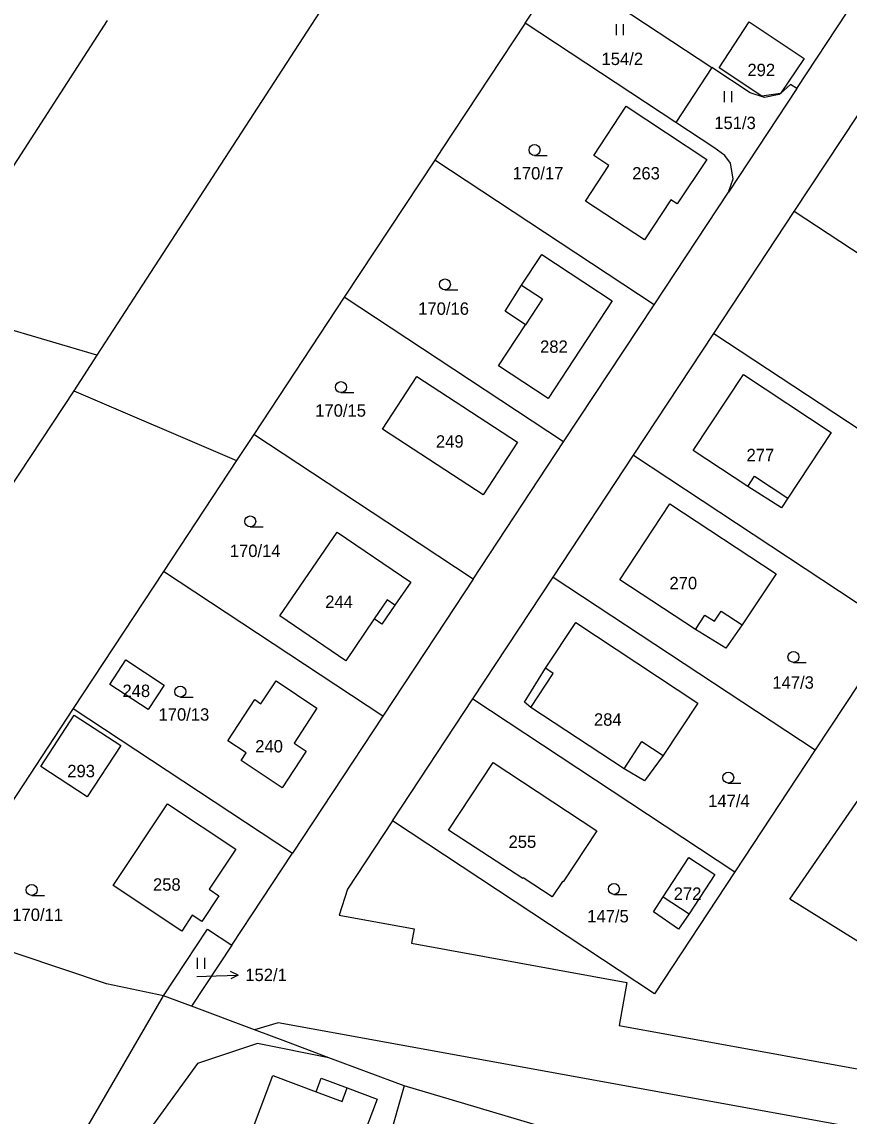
# Model space of a CAD drawing. Extents: x -7483133 to -743907, y -11317770 to -1129777.
# Drawn here: x -746595.8 to -746482.5, y -1131945.9 to -1131796 of the extents above; entities that cross this region are included whole.
import ezdxf

# ---------------------------------------------------------------- set-up
doc = ezdxf.new("R2010")
doc.units = 0
for name, color, linetype in [('Hranice parcel', 7, 'Continuous'), ('Parcelní čísla', 7, 'Continuous'), ('Pop  PČ popisy', 7, 'Continuous'), ('Vnitřní kresba', 7, 'Continuous'), ('Značky kultur', 7, 'Continuous')]:
    doc.layers.add(name, color=color, linetype=linetype)

msp = doc.modelspace()

# ---------------------------------------------------------------- linework, layer by layer
at = {"layer": 'Hranice parcel'}
for p, q in [((-746526.88, -1131796.16), (-746521.93, -1131788.64)), ((-746521.93, -1131788.64), (-746501.28, -1131802.26)), ((-746489.67, -1131805.13), (-746478.1, -1131787.6)), ((-746584.14, -1131795.8), (-746609.27, -1131834.66)), ((-746506.22, -1131809.78), (-746526.88, -1131796.16)), ((-746501.28, -1131802.26), (-746506.22, -1131809.78)), ((-746496.04, -1131805.72), (-746501.28, -1131802.26)), ((-746489.67, -1131805.13), (-746499.03, -1131819.32)), ((-746490, -1131821.98), (-746478.99, -1131805.28)), ((-746539.27, -1131814.94), (-746551.66, -1131833.72)), ((-746509.21, -1131834.76), (-746539.27, -1131814.94)), ((-746509.21, -1131834.76), (-746499.03, -1131819.32)), ((-746501.01, -1131838.68), (-746490, -1131821.98)), ((-746454.1, -1131845.66), (-746490, -1131821.98)), ((-746551.66, -1131833.72), (-746564.05, -1131852.51)), ((-746521.6, -1131853.55), (-746551.66, -1131833.72)), ((-746585.55, -1131841.66), (-746609.27, -1131834.66)), ((-746521.6, -1131853.55), (-746509.21, -1131834.76)), ((-746512.02, -1131855.37), (-746501.01, -1131838.68)), ((-746501.01, -1131838.68), (-746465.11, -1131862.35)), ((-746585.55, -1131841.66), (-746588.71, -1131846.53)), ((-746588.71, -1131846.53), (-746631.67, -1131911.42)), ((-746588.71, -1131846.53), (-746566.41, -1131856.09)), ((-746564.05, -1131852.51), (-746566.41, -1131856.09)), ((-746533.99, -1131872.33), (-746521.6, -1131853.55)), ((-746566.41, -1131856.09), (-746576.43, -1131871.29)), ((-746523.03, -1131872.07), (-746512.02, -1131855.37)), ((-746512.02, -1131855.37), (-746476.13, -1131879.05)), ((-746576.43, -1131871.29), (-746588.82, -1131890.07)), ((-746546.37, -1131891.11), (-746576.43, -1131871.29)), ((-746534.04, -1131888.76), (-746523.03, -1131872.07)), ((-746523.03, -1131872.07), (-746487.14, -1131895.74)), ((-746476.13, -1131879.05), (-746487.14, -1131895.74)), ((-746545.06, -1131905.46), (-746534.04, -1131888.76)), ((-746534.04, -1131888.76), (-746498.15, -1131912.44)), ((-746588.82, -1131890.07), (-746608.35, -1131919.68)), ((-746588.82, -1131890.07), (-746558.76, -1131909.9)), ((-746546.37, -1131891.11), (-746558.76, -1131909.9)), ((-746487.14, -1131895.74), (-746498.15, -1131912.44)), ((-746567.07, -1131922.49), (-746558.76, -1131909.9)), ((-746576.43, -1131929.41), (-746570.41, -1131920.29)), ((-746570.41, -1131920.29), (-746567.07, -1131922.49)), ((-746567.07, -1131922.49), (-746572.59, -1131930.85)), ((-746572.59, -1131930.85), (-746576.43, -1131929.41)), ((-746563.94, -1131934.09), (-746572.59, -1131930.85)), ((-746560.7, -1131933.13), (-746563.94, -1131934.09)), ((-746483.07, -1131947.25), (-746560.7, -1131933.13)), ((-746553.77, -1131937.9), (-746563.57, -1131935.97)), ((-746543.47, -1131941.76), (-746553.77, -1131937.9)), ((-746543.47, -1131941.76), (-746546.13, -1131951.07))]:
    msp.add_line(p, q, dxfattribs=at)
for points in [[(-746417.71, -1131586.04), (-746453.14, -1131641.65), (-746533.7, -1131761.53), (-746550, -1131786.81), (-746585.55, -1131841.66)], [(-746526.88, -1131796.16), (-746538.26, -1131813.41), (-746539.27, -1131814.94)], [(-746494.46, -1131806.19), (-746500.31, -1131802.29), (-746496.17, -1131796.01), (-746488.63, -1131801.02), (-746491.91, -1131805.82), (-746494.46, -1131806.19)], [(-746489.67, -1131805.13), (-746490.5, -1131804.58), (-746491.91, -1131805.82), (-746492.08, -1131805.97), (-746494.1, -1131806.37), (-746496.04, -1131805.72)], [(-746510.52, -1131825.88), (-746518.59, -1131820.56), (-746515.39, -1131815.67), (-746517.47, -1131814.31), (-746513.02, -1131807.53), (-746502, -1131814.86), (-746506.06, -1131820.92), (-746506.91, -1131820.39), (-746510.52, -1131825.88)], [(-746499.03, -1131819.32), (-746498.38, -1131817.52), (-746498.76, -1131815.38), (-746499.51, -1131814.31), (-746501, -1131813.23), (-746506.22, -1131809.78)], [(-746523.73, -1131847.59), (-746530.53, -1131843.14), (-746526.83, -1131837.5), (-746529.63, -1131835.64), (-746527.36, -1131832.06), (-746524.58, -1131827.88), (-746514.94, -1131834.22), (-746523.73, -1131847.59)], [(-746491.75, -1131862.56), (-746496.38, -1131859.65), (-746503.84, -1131854.73), (-746496.98, -1131844.32), (-746484.96, -1131852.24), (-746490.9, -1131861.24), (-746491.75, -1131862.56)], [(-746527.94, -1131853.59), (-746532.65, -1131860.81), (-746546.42, -1131851.79), (-746541.73, -1131844.57), (-746527.94, -1131853.59)], [(-746533.99, -1131872.33), (-746543.81, -1131865.86), (-746564.05, -1131852.51)], [(-746513.9, -1131872.45), (-746507.05, -1131862.03), (-746492.5, -1131871.6), (-746497.13, -1131878.62), (-746499.39, -1131881.78), (-746503.53, -1131879.26), (-746513.9, -1131872.45)], [(-746544.71, -1131875.9), (-746546.5, -1131878.51), (-746547.57, -1131877.78), (-746551.46, -1131883.51), (-746560.48, -1131877.38), (-746552.65, -1131865.89), (-746542.56, -1131872.76), (-746544.71, -1131875.9)], [(-746533.99, -1131872.33), (-746537.79, -1131878.09), (-746546.37, -1131891.11)], [(-746526.08, -1131889.91), (-746526.95, -1131889.18), (-746524.08, -1131884.54), (-746519.95, -1131878.28), (-746503.2, -1131889.33), (-746507.95, -1131896.52), (-746510.54, -1131899.99), (-746513.32, -1131898.32), (-746526.08, -1131889.91)], [(-746578.54, -1131890.2), (-746583.8, -1131886.76), (-746581.61, -1131883.41), (-746576.33, -1131886.85), (-746578.54, -1131890.2)], [(-746567.62, -1131894.48), (-746563.91, -1131888.85), (-746563.09, -1131889.4), (-746561, -1131886.29), (-746555.4, -1131890.01), (-746558.54, -1131894.79), (-746556.89, -1131895.9), (-746560.17, -1131900.92), (-746565.79, -1131897.18), (-746565.11, -1131896.12), (-746567.62, -1131894.48)], [(-746582.27, -1131895.15), (-746586.87, -1131902.18), (-746593.25, -1131898.01), (-746588.67, -1131890.97), (-746582.27, -1131895.15)], [(-746537.36, -1131906.73), (-746531.27, -1131897.47), (-746517.04, -1131906.83), (-746521.67, -1131913.82), (-746521.78, -1131913.76), (-746523.18, -1131915.87), (-746527.14, -1131913.27), (-746527.21, -1131913.37), (-746537.36, -1131906.73)], [(-746454.36, -1131938.7), (-746469.66, -1131929.19), (-746490.63, -1131916.16), (-746477.5, -1131897.18)], [(-746583.31, -1131914.32), (-746575.9, -1131903.14), (-746566.54, -1131909.35), (-746570.17, -1131914.83), (-746568.83, -1131915.71), (-746571.18, -1131919.26), (-746572.49, -1131918.39), (-746573.92, -1131920.55), (-746583.31, -1131914.32)], [(-746545.06, -1131905.46), (-746551.21, -1131914.79), (-746552.36, -1131918.38), (-746542.1, -1131920.25), (-746542.46, -1131922.22), (-746512.94, -1131927.58), (-746514.01, -1131933.49), (-746468.81, -1131941.71), (-746454.36, -1131938.7)], [(-746498.15, -1131912.44), (-746509.16, -1131929.13), (-746545.06, -1131905.46)], [(-746504.45, -1131910.49), (-746500.88, -1131912.81), (-746504.4, -1131918.2), (-746505.85, -1131920.3), (-746509.31, -1131917.93), (-746507.95, -1131915.87), (-746504.45, -1131910.49)], [(-746576.43, -1131929.41), (-746584.22, -1131927.79), (-746608.35, -1131919.68)], [(-746601.69, -1131983.7), (-746593.05, -1131958.05), (-746576.43, -1131929.41)], [(-746553.77, -1131937.9), (-746559.67, -1131935.69), (-746563.94, -1131934.09)], [(-746563.57, -1131935.97), (-746571.75, -1131938.7), (-746581.53, -1131952.14), (-746582.49, -1131956.4), (-746583.19, -1131959.53)], [(-746551.26, -1131942.03), (-746547.16, -1131943.56), (-746551.34, -1131954.67), (-746560.74, -1131951.14), (-746562.32, -1131955.31), (-746566.43, -1131953.71), (-746568.84, -1131952.76), (-746567.28, -1131948.71), (-746564.91, -1131949.57), (-746561.44, -1131940.34), (-746555.51, -1131942.57), (-746554.83, -1131940.71), (-746551.26, -1131942.03)], [(-746513.04, -1131950.81), (-746536.83, -1131943.73), (-746543.47, -1131941.76)]]:
    msp.add_lwpolyline(points, dxfattribs=at)
at = {"layer": 'Pop  PČ popisy'}
for p, q in [((-746571.85, -1131926.79), (-746569.22, -1131926.68)), ((-746569.22, -1131926.68), (-746566.22, -1131926.57)), ((-746566.22, -1131926.57), (-746567.24, -1131926.11)), ((-746566.22, -1131926.57), (-746567.2, -1131927.11))]:
    msp.add_line(p, q, dxfattribs=at)
at = {"layer": 'Vnitřní kresba'}
for p, q in [((-746527.36, -1131832.06), (-746524.5, -1131833.96)), ((-746524.5, -1131833.96), (-746526.83, -1131837.5)), ((-746496.38, -1131859.65), (-746495.43, -1131858.22)), ((-746495.43, -1131858.22), (-746490.9, -1131861.24)), ((-746545.8, -1131875.16), (-746547.57, -1131877.78)), ((-746544.71, -1131875.9), (-746545.8, -1131875.16)), ((-746503.53, -1131879.26), (-746502.24, -1131877.27)), ((-746502.24, -1131877.27), (-746500.92, -1131878.11)), ((-746500.92, -1131878.11), (-746500.02, -1131876.73)), ((-746500.02, -1131876.73), (-746497.13, -1131878.62)), ((-746523.02, -1131885.25), (-746524.08, -1131884.54)), ((-746526.08, -1131889.91), (-746523.02, -1131885.25)), ((-746513.32, -1131898.32), (-746510.87, -1131894.59)), ((-746510.87, -1131894.59), (-746507.95, -1131896.52)), ((-746507.95, -1131915.87), (-746504.4, -1131918.2)), ((-746555.51, -1131942.57), (-746551.96, -1131943.91)), ((-746551.96, -1131943.91), (-746551.26, -1131942.03))]:
    msp.add_line(p, q, dxfattribs=at)
at = {"layer": 'Značky kultur'}
for p, q in [((-746514.38, -1131797.84), (-746514.38, -1131796.34)), ((-746513.38, -1131797.84), (-746513.38, -1131796.34)), ((-746499.57, -1131807.01), (-746499.57, -1131805.51)), ((-746498.57, -1131807.01), (-746498.57, -1131805.51)), ((-746525.59, -1131814.3), (-746523.84, -1131814.3)), ((-746537.87, -1131832.72), (-746536.12, -1131832.72)), ((-746552.11, -1131846.79), (-746550.36, -1131846.79)), ((-746564.54, -1131865.19), (-746562.79, -1131865.19)), ((-746490.11, -1131883.74), (-746488.36, -1131883.74)), ((-746574.12, -1131888.49), (-746572.37, -1131888.49)), ((-746499.05, -1131900.27), (-746497.3, -1131900.27)), ((-746594.49, -1131915.66), (-746592.74, -1131915.66)), ((-746514.71, -1131915.53), (-746512.96, -1131915.53)), ((-746571.77, -1131925.71), (-746571.77, -1131924.21)), ((-746570.77, -1131925.71), (-746570.77, -1131924.21))]:
    msp.add_line(p, q, dxfattribs=at)
for centre in [(-746525.59, -1131813.55), (-746537.87, -1131831.97), (-746552.11, -1131846.04), (-746564.54, -1131864.44), (-746490.11, -1131882.99), (-746574.12, -1131887.74), (-746499.05, -1131899.52), (-746594.49, -1131914.91), (-746514.71, -1131914.78)]:
    msp.add_circle(centre, 0.75, dxfattribs=at)

# ---------------------------------------------------------------- texts
at = {"layer": 'Parcelní čísla'}
for s, p in [('154/2', (-746516.41, -1131801.92)), ('292', (-746496.42, -1131803.44)), ('151/3', (-746500.96, -1131810.69)), ('170/17', (-746528.59, -1131817.59)), ('263', (-746512.21, -1131817.59)), ('170/16', (-746541.53, -1131836.13)), ('282', (-746524.83, -1131841.34)), ('170/15', (-746555.64, -1131850.09)), ('249', (-746539.1, -1131854.33)), ('277', (-746496.54, -1131856.19)), ('170/14', (-746567.34, -1131869.31)), ('270', (-746507.1, -1131873.73)), ('244', (-746554.27, -1131876.29)), ('147/3', (-746493, -1131887.35)), ('248', (-746582.05, -1131888.49)), ('170/13', (-746577.11, -1131891.73)), ('284', (-746517.45, -1131892.42)), ('240', (-746563.86, -1131896.08)), ('293', (-746589.61, -1131899.48)), ('147/4', (-746501.8, -1131903.57)), ('255', (-746529.15, -1131909.16)), ('258', (-746577.87, -1131915.02)), ('272', (-746506.52, -1131916.28)), ('170/11', (-746597.15, -1131919.17)), ('147/5', (-746518.37, -1131919.36)), ('152/1', (-746565.22, -1131927.4))]:
    msp.add_text(s, height=1.7, dxfattribs=at).set_placement(p)

doc.saveas('drawing.dxf')
